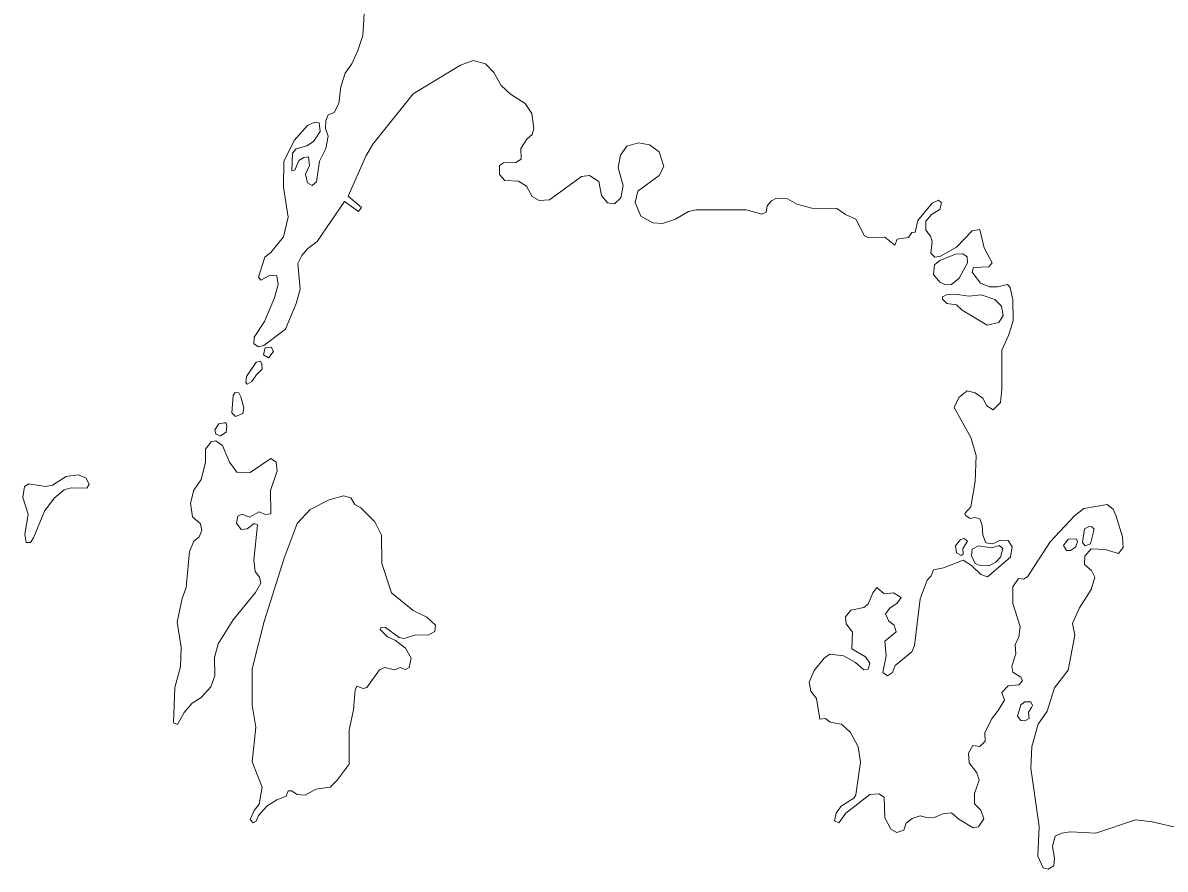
# Model space of a CAD drawing. Extents: x 369010 to 735936, y 6377141 to 6616555.
# Drawn here: x 474822 to 477172, y 6488350 to 6490090 of the extents above; entities that cross this region are included whole.
import ezdxf

# ---------------------------------------------------------------- set-up
doc = ezdxf.new("R2010")
doc.units = 0
doc.header["$LTSCALE"] = 40
doc.layers.add('3', color=7, linetype='Continuous', lineweight=13)

msp = doc.modelspace()

# ---------------------------------------------------------------- linework, layer by layer
at = {"layer": '3'}
for points in [[(475525.27, 6490130.57), (475521.13, 6490063.7), (475511.37, 6490032.92), (475498.79, 6490005.11), (475485.05, 6489986.08), (475475.95, 6489958.28), (475471.81, 6489924.02), (475462.71, 6489905.32), (475450.13, 6489900.35), (475445.33, 6489889.26), (475444.5, 6489872.55), (475450.13, 6489856.49), (475445.33, 6489831.34), (475432.09, 6489805.52), (475425.8, 6489762.98), (475416.86, 6489755.2), (475407.6, 6489760.83), (475403.46, 6489778.37), (475411.73, 6489796.41), (475409.75, 6489813.96), (475399.98, 6489813.13), (475389.56, 6489806.84), (475381.78, 6489786.65), (475375.49, 6489785.33), (475376.98, 6489821.57), (475384.59, 6489830.67), (475406.27, 6489836.96), (475420.17, 6489845.9), (475433.41, 6489866.26)], [(475433.41, 6489866.26), (475431.26, 6489884.3), (475422.33, 6489885.79), (475407.6, 6489878.84), (475380.45, 6489848.05), (475358.77, 6489804.86), (475358.11, 6489751.89), (475367.87, 6489690.49), (475358.11, 6489649.94), (475332.29, 6489617.84), (475319.71, 6489608.24), (475306.47, 6489567.03), (475311.44, 6489560.74), (475330.97, 6489571.16), (475344.21, 6489569.84), (475347.02, 6489552.3), (475339.9, 6489524.49), (475319.05, 6489475.67), (475298.2, 6489443.56), (475297.37, 6489429.66), (475306.47, 6489424.03), (475317.73, 6489426.84), (475362.25, 6489460.28), (475384.59, 6489512.58), (475392.2, 6489542.53), (475387.4, 6489594.83), (475395.68, 6489611.71), (475408.26, 6489625.61), (475427.79, 6489640.18), (475483.56, 6489722.6), (475512.19, 6489702.24), (475518.48, 6489710.02), (475491.34, 6489733.69), (475527.59, 6489815.94), (475541.82, 6489840.27), (475624.74, 6489944.04), (475722.38, 6490002.63), (475748.2, 6490012.4), (475774.02, 6490005.45), (475790.74, 6489987.41), (475806.13, 6489960.93), (475825, 6489943.38), (475855.61, 6489923.85), (475868.86, 6489903.66), (475872.99, 6489872.22), (475869.52, 6489860.46), (475858.43, 6489850.7), (475846.51, 6489831.17), (475847.17, 6489809.49), (475836.09, 6489802.54), (475810.93, 6489801.88), (475802.65, 6489796.25), (475802.65, 6489778.21), (475813.74, 6489765.63), (475841.71, 6489764.14), (475857.77, 6489753.71), (475869.52, 6489732.86), (475884.25, 6489724.42), (475905.1, 6489725.91), (475971.3, 6489773.91), (475987.36, 6489776.06), (476006.89, 6489763.48), (476012.51, 6489734.85), (476024.43, 6489719.62), (476038.99, 6489717.47), (476052.23, 6489730.05), (476057.2, 6489755.2), (476046.77, 6489791.45), (476051.57, 6489817.93), (476064.15, 6489835.97), (476088.48, 6489842.92), (476110.82, 6489838.78), (476131.01, 6489824.88), (476140.78, 6489794.1), (476131.01, 6489776.06), (476087.16, 6489743.95), (476081.53, 6489720.28), (476093.44, 6489692.31), (476117.77, 6489678.41), (476137.96, 6489677.09), (476164.61, 6489686.02), (476191.09, 6489702.08), (476207.15, 6489705.55), (476309.59, 6489705.55), (476342.36, 6489696.62), (476350.8, 6489700.75), (476352.79, 6489713.33), (476361.89, 6489723.76), (476372.32, 6489729.39), (476394.66, 6489727.9), (476414.19, 6489716.81), (476444.97, 6489709.03), (476496.45, 6489708.37), (476513.99, 6489695.79), (476535.51, 6489686.02), (476553.05, 6489651.93), (476561.32, 6489647.79), (476594.92, 6489649.12), (476615.77, 6489633.06), (476620.57, 6489644.98)], [(476620.57, 6489644.98), (476643.58, 6489648.45), (476650.7, 6489658.88), (476657.65, 6489659.54), (476663.11, 6489683.21), (476692.4, 6489718.79), (476705.64, 6489725.08), (476711.93, 6489719.62), (476708.46, 6489706.38), (476691.08, 6489695.79), (476679.16, 6489681.89), (476679.16, 6489663.85), (476688.93, 6489651.27), (476692.4, 6489640.01), (476689.76, 6489616.35), (476698.03, 6489607.91), (476709.95, 6489610.06), (476742.72, 6489628.92), (476774.82, 6489662.36), (476790.88, 6489665.17), (476799.65, 6489627.27), (476815.7, 6489596.65), (476809.41, 6489588.21), (476777.31, 6489586.89), (476774.49, 6489577.12), (476791.87, 6489554.78), (476810.74, 6489547.17), (476826.79, 6489547.17), (476847.65, 6489551.96), (476853.27, 6489545.68), (476858.24, 6489520.68), (476858.9, 6489477.32), (476849.8, 6489447.37), (476835.9, 6489416.75), (476835.9, 6489336.48), (476833.08, 6489309.34), (476817.69, 6489294.61), (476805.11, 6489302.38), (476796.84, 6489318.44), (476780.78, 6489329.53), (476764.73, 6489333.67), (476747.35, 6489319.76), (476737.59, 6489298.91), (476772.34, 6489237.51), (476782.77, 6489200.43), (476780.78, 6489146.81), (476772.34, 6489095.17), (476759.76, 6489081.27), (476761.25, 6489077.13), (476771.02, 6489070.84), (476780.78, 6489072.83), (476790.55, 6489070.02), (476795.35, 6489056.78), (476796.84, 6489036.59), (476803.13, 6489021.19), (476817.03, 6489018.55), (476832.42, 6489026.16), (476849.14, 6489025.5), (476857.41, 6489012.92), (476853.94, 6488991.24), (476806.6, 6488950.85), (476792.7, 6488955.65), (476773.17, 6488974.52), (476756.29, 6488984.95), (476715.9, 6488969.72), (476695.05, 6488965.42), (476690.75, 6488953.01), (476682.47, 6488944.4), (476667.91, 6488906), (476655.99, 6488809.85), (476650.53, 6488796.6), (476616.27, 6488768.63), (476610.64, 6488754.07), (476600.88, 6488747.78), (476591.11, 6488754.07), (476598.23, 6488788.83), (476595.42, 6488818.78), (476618.42, 6488838.31), (476614.12, 6488851.72), (476603.69, 6488859.99), (476596.74, 6488874.72), (476605.18, 6488886.47), (476620.41, 6488896.9), (476628.85, 6488908.82), (476612.8, 6488917.92), (476593.93, 6488916.43), (476578.7, 6488929.01), (476570.26, 6488917.92), (476561.16, 6488894.91), (476552.22, 6488887.96), (476524.91, 6488882.34), (476514.49, 6488869.1), (476515.81, 6488854.37), (476528.39, 6488836.99), (476527.06, 6488802.89), (476555.7, 6488786.84), (476564.63, 6488773.6), (476561.16, 6488761.02), (476552.22, 6488760.19), (476534.68, 6488774.92)], [(476534.68, 6488774.92), (476510.35, 6488788.83), (476481.72, 6488792.3), (476470.63, 6488784.03), (476449.61, 6488758.21), (476439.84, 6488734.54), (476442.66, 6488716.34), (476454.57, 6488700.94), (476461.53, 6488658.41), (476473.28, 6488659.9), (476483.04, 6488652.12), (476506.05, 6488647.98), (476524.25, 6488631.27), (476540.3, 6488601.31), (476545.1, 6488569.86), (476535.34, 6488503), (476531.2, 6488495.88), (476505.38, 6488479.83), (476494.96, 6488465.27), (476491.48, 6488449.21), (476500.58, 6488445.74), (476515.15, 6488465.27), (476564.63, 6488503.66), (476582.84, 6488504.99), (476593.93, 6488498.04), (476595.42, 6488455.5), (476607.17, 6488432.5), (476619.75, 6488425.54), (476634.48, 6488430.34), (476639.28, 6488444.41), (476651.19, 6488454.18), (476667.91, 6488459.64), (476684.62, 6488455.5), (476698.53, 6488456.83), (476714.58, 6488463.94), (476732.12, 6488465.93), (476747.35, 6488452.69), (476776.64, 6488435.31), (476787.9, 6488437.3), (476798.99, 6488453.35), (476792.7, 6488471.55), (476779.46, 6488484.8), (476779.46, 6488505.65), (476789.22, 6488532.96), (476784.42, 6488548.18), (476768.37, 6488568.54), (476767.54, 6488588.73), (476775.98, 6488604.12), (476790.71, 6488602.63), (476801.8, 6488613.06), (476801.14, 6488630.6), (476814.38, 6488658.41), (476828.61, 6488676.45), (476841.19, 6488697.47), (476835.56, 6488713.52), (476848.8, 6488726.76), (476870.49, 6488728.75), (476878.1, 6488737.19), (476874.62, 6488744.8), (476858.57, 6488755.39), (476856.58, 6488767.15), (476864.86, 6488792.96), (476863.53, 6488811.17), (476870.49, 6488827.88), (476873.3, 6488848.74), (476858.57, 6488896.24), (476858.57, 6488930.33), (476869.82, 6488947.88), (476880.25, 6488946.39), (476888.53, 6488951.35), (476935.36, 6489023.18), (476985.51, 6489076.14), (477004.38, 6489091.53), (477052.54, 6489099.81), (477064.95, 6489090.04), (477071.24, 6489075.48), (477083.82, 6489032.94), (477085.31, 6489011.26), (477075.54, 6488998.85), (477048.24, 6489007.13), (477019.77, 6489008.62), (477006.36, 6488993.22), (477005.7, 6488976.51), (477020.43, 6488963.93), (477027.38, 6488950.03), (477019.77, 6488924.87), (476995.28, 6488887.14), (476981.37, 6488855.03), (476986.17, 6488831.36), (476972.27, 6488758.87), (476944.3, 6488722.62), (476929.07, 6488675.12), (476910.87, 6488647.98), (476897.63, 6488602.63), (476895.64, 6488557.95), (476912.36, 6488438.12), (476910.21, 6488376.72), (476920.63, 6488352.89), (476931.06, 6488350.24), (476942.98, 6488357.19)], [(476942.98, 6488357.19), (476944.3, 6488372.42), (476940.16, 6488397.57), (476945.79, 6488417.77), (476958.37, 6488424.06), (476977.24, 6488426.87), (477029.2, 6488424.39), (477110.8, 6488451.53), (477144.89, 6488447.39), (477231.12, 6488427.7)]]:
    msp.add_lwpolyline(points, dxfattribs=at)
for points in [[(476740.56, 6489614.36), (476708.46, 6489600.95), (476697.53, 6489592.18), (476695.55, 6489572.32), (476708.46, 6489556.6), (476720.21, 6489551.14), (476732.62, 6489552.13), (476748.34, 6489564.87), (476765.22, 6489596.65), (476764.73, 6489608.9), (476755.29, 6489614.86)], [(476805.77, 6489468.05), (476829.94, 6489474.01), (476838.38, 6489488.25), (476835.4, 6489507.11), (476821.5, 6489521.02), (476793.36, 6489530.78), (476767.71, 6489527.8), (476740.07, 6489531.77), (476721.7, 6489530.78), (476713.92, 6489526.81), (476713.92, 6489521.51), (476722.69, 6489513.07), (476742.55, 6489510.09), (476754.3, 6489499.17)], [(475327.66, 6489401.19), (475337.42, 6489414.1), (475332.62, 6489422.87), (475320.38, 6489421.55), (475316.9, 6489407.31)], [(475313.92, 6489388.45), (475310.61, 6489394.57), (475302.17, 6489392.09), (475282.14, 6489362.79), (475280.65, 6489350.55), (475283.63, 6489347.07), (475293.4, 6489352.37), (475301.84, 6489365.61), (475314.42, 6489377.85)], [(475270.72, 6489321.09), (475266.59, 6489329.36), (475258.64, 6489329.86), (475254.84, 6489323.57), (475251.86, 6489287.82), (475259.14, 6489280.87), (475274.86, 6489286.83), (475276.85, 6489298.08)], [(475236.46, 6489267.79), (475225.38, 6489265.31), (475217.1, 6489253.06), (475219.09, 6489244.29), (475228.85, 6489240.82), (475240.11, 6489248.6), (475241.6, 6489261.34), (475240.11, 6489267.3)], [(475345.04, 6489168.66), (475343.21, 6489186.7), (475331.96, 6489194.15), (475289.43, 6489165.35), (475262.45, 6489166.01), (475246.89, 6489186.7), (475232.49, 6489221.12), (475219.25, 6489230.39), (475209.32, 6489228.57), (475197.9, 6489213.51), (475197.9, 6489186.04), (475189.13, 6489150.95), (475173.57, 6489128.94), (475166.62, 6489102.13), (475171.09, 6489074.49), (475187.31, 6489060.09), (475190.45, 6489046.35), (475184.83, 6489033.11), (475173.57, 6489024.34), (475164.8, 6489003.15), (475157.85, 6488929.17), (475149.74, 6488906.66), (475139.64, 6488857.68), (475147.92, 6488806.37), (475146.6, 6488766.32), (475134.68, 6488723.62), (475132.2, 6488650.96), (475140.31, 6488647.82), (475154.21, 6488672.31), (475170.43, 6488691.18), (475188.63, 6488703.09), (475208.66, 6488724.94), (475216.77, 6488747.45), (475216.11, 6488785.02), (475223.72, 6488813.32), (475254.34, 6488862.81), (475300.68, 6488918.58), (475311.27, 6488937.95), (475308.79, 6488950.52), (475300.02, 6488961.78), (475296.87, 6488985.61), (475304.49, 6489057.6), (475297.54, 6489060.75), (475283.14, 6489049.49), (475271.22, 6489048.17), (475261.79, 6489061.41), (475264.43, 6489075.81), (475273.21, 6489080.11), (475288.1, 6489073.82), (475308.13, 6489084.58), (475321.37, 6489078.95), (475331.96, 6489080.78), (475331.3, 6489128.27)], [(474883.11, 6489139.36), (474868.55, 6489136.88), (474834.29, 6489142.01), (474825.52, 6489136.88), (474822.04, 6489113.88), (474833.3, 6489080.11), (474826.01, 6489038.24), (474828.66, 6489021.86), (474837.77, 6489021.86), (474843.89, 6489031.12), (474866.89, 6489085.74), (474886.42, 6489112.39), (474907.28, 6489129.76), (474921.18, 6489133.9), (474953.78, 6489133.41), (474958.42, 6489141.52), (474951.8, 6489154.76), (474935.91, 6489160.88), (474910.92, 6489157.4)], [(475517.49, 6489092.69), (475504.91, 6489099.64), (475496.8, 6489113.38), (475481.74, 6489117.19), (475452.28, 6489109.08), (475413.39, 6489089.71), (475386.58, 6489060.91), (475359.6, 6488989.42), (475318.22, 6488859.17), (475293.73, 6488762.01), (475293.73, 6488687.54), (475301.34, 6488642.36), (475293.73, 6488571.02), (475314.42, 6488519.05), (475308.13, 6488483.97), (475297.54, 6488470.73), (475289.43, 6488452.03), (475295.71, 6488445.07), (475302, 6488448.88), (475306.97, 6488460.8), (475323.85, 6488479.5), (475344.54, 6488492.74), (475363.9, 6488500.19), (475367.71, 6488511.44), (475374.66, 6488511.44), (475386.58, 6488503.33), (475402.8, 6488502.01), (475424.64, 6488514.59), (475454.1, 6488518.89), (475468.5, 6488532.79), (475493, 6488565.89), (475493, 6488636.73), (475502.43, 6488677.44), (475505.57, 6488718.82), (475509.22, 6488726.27), (475521.79, 6488721.3), (475529.9, 6488723.78), (475555.56, 6488760.19), (475566.81, 6488764.5), (475587, 6488760.19), (475598.26, 6488764.5), (475608.85, 6488760.69), (475616.96, 6488764.5), (475620.76, 6488783.86), (475608.85, 6488804.55), (475588.82, 6488820.27), (475571.94, 6488827.72), (475556.88, 6488842.78), (475559.36, 6488847.25), (475568.13, 6488846.59), (475596.27, 6488826.56), (475606.37, 6488824.57), (475630.7, 6488831.53), (475655.85, 6488830.86), (475669.59, 6488838.97), (475670.91, 6488851.55), (475652.71, 6488867.94), (475625.07, 6488881.67), (475580.05, 6488917.92), (475560.69, 6488978.16), (475560.02, 6489036.42), (475546.29, 6489063.89)], [(477020.93, 6489054.13), (477014.47, 6489054.46), (477005.7, 6489049.83), (477001.73, 6489021.86), (477007.19, 6489015.07), (477017.95, 6489019.04), (477026.06, 6489048.83)], [(476758.6, 6489030.13), (476750.83, 6489027.81), (476740.56, 6489014.74), (476742.39, 6489000.51), (476751.98, 6488995.21), (476756.29, 6488997.53), (476755.46, 6489009.11), (476765.06, 6489024.01)], [(476989.32, 6489029.47), (476972.44, 6489028.14), (476962.67, 6489015.73), (476968.63, 6489005.31), (476977.4, 6489005.31), (476987.17, 6489011.93), (476991.63, 6489022.85)], [(476787.73, 6489014.74), (476774.66, 6489007.95), (476773.5, 6488994.38), (476781.28, 6488978.33), (476791.54, 6488974.03), (476809.58, 6488973.69), (476823.48, 6488981.31), (476833.41, 6488991.4), (476837.72, 6489009.11), (476830.27, 6489015.57), (476815.37, 6489010.6)], [(476896.64, 6488682.24), (476898.95, 6488686.71), (476895.15, 6488693.99), (476882.9, 6488693.99), (476874.95, 6488688.2), (476868.17, 6488664.53), (476874.79, 6488655.76), (476883.39, 6488655.26), (476892.17, 6488659.57), (476891.01, 6488673.14)]]:
    msp.add_lwpolyline(points, close=True, dxfattribs=at)

doc.saveas('drawing.dxf')
